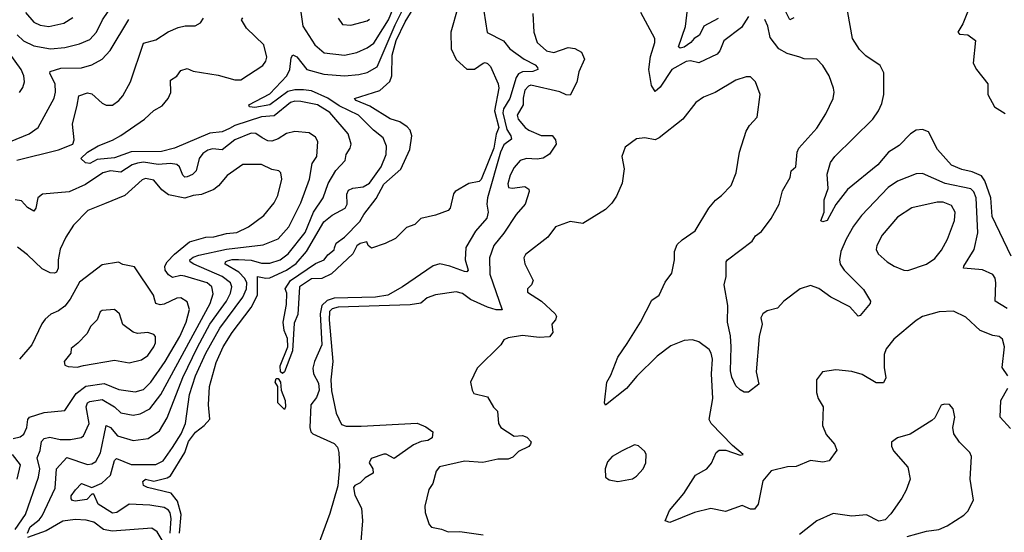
# Model space of a CAD drawing. Extents: x 1954683 to 2060285, y 904798 to 1016299.
# Tile 313 of 472: x 2005257 to 2010011, y 980639 to 983116. Entities that reach past the tile are written whole.
import ezdxf

# ---------------------------------------------------------------- set-up
doc = ezdxf.new("R2010")
doc.units = 0

msp = doc.modelspace()

# ---------------------------------------------------------------- linework, layer by layer
at = {"layer": '0CON10XD'}
for points in [[(2006028.4, 980635), (2006036.1, 980725), (2006019.1, 980789.1), (2005988.3, 980828.3), (2005874, 980855), (2005855.4, 980865.4), (2005851.2, 980885), (2005864.4, 980895.6), (2005905, 980886.2), (2005968.5, 980901.5), (2005985, 980911.6), (2006054.2, 981025), (2006072.6, 981077.4), (2006105, 981122.4), (2006147.7, 981155), (2006174.6, 981185), (2006169.2, 981255), (2006173.8, 981343.8), (2006205, 981458.6), (2006240, 981535), (2006282.5, 981605), (2006374.8, 981725), (2006405.2, 981785), (2006404.4, 981875.6), (2006445, 981866.2), (2006465, 981867.8), (2006545, 981904.9), (2006591.7, 981938.3), (2006642.2, 981995), (2006725, 982139.5), (2006765, 982171.1), (2006828, 982205), (2006837.5, 982225), (2006836.9, 982273.1), (2006845, 982291.5), (2006865, 982301.1), (2006915, 982307.4), (2006945, 982325.8), (2007002.3, 982405), (2007025.7, 982465), (2007027.8, 982505), (2007011.5, 982545), (2006965, 982582.2), (2006892.6, 982655), (2006799.8, 982699.8), (2006745, 982736.9), (2006665, 982771.8), (2006627.2, 982777.2), (2006585, 982777), (2006551.7, 982768.3), (2006465, 982703.7), (2006391.7, 982691.7), (2006366.7, 982695), (2006363.3, 982705), (2006465, 982756.8), (2006545.9, 982844.1), (2006561.2, 982875), (2006567.8, 982932.2), (2006575, 982945.8), (2006595, 982936.2), (2006642.7, 982875), (2006725, 982852.7), (2006825.6, 982844.4), (2006895, 982851.1), (2006935, 982860.3), (2006982.2, 982887.8), (2007069.5, 983090.5), (2007135.7, 983225)], [(2006610.6, 983175), (2006623.3, 983085), (2006682.5, 982995), (2006726.2, 982955), (2006825, 982944.7), (2006885, 982957.1), (2006935, 982979.2), (2006967.3, 983002.7), (2007010.8, 983070.8), (2007037.2, 983115), (2007090, 983245)], [(2010043.9, 981973.9), (2009951.3, 982165), (2009945.1, 982255.1), (2009917.4, 982337.4), (2009900.6, 982360.6), (2009855, 982380.5), (2009805, 982391.1), (2009755, 982413.4), (2009688.3, 982488.3), (2009645, 982573.5), (2009615, 982585.3), (2009585, 982582.2), (2009557.1, 982565), (2009502.6, 982507.4), (2009451.5, 982475), (2009400.8, 982415), (2009254, 982296), (2009197.6, 982222.4), (2009155.8, 982145), (2009135, 982139.2), (2009125, 982143.8), (2009140.6, 982185), (2009140.8, 982245), (2009160, 982300), (2009155, 982370), (2009171.8, 982425), (2009192.7, 982455), (2009375.3, 982634.7), (2009403.5, 982675), (2009419.2, 982710.8), (2009428.2, 982755), (2009429.4, 982859.4), (2009410.6, 982895), (2009341.7, 982941.7), (2009311, 982971), (2009278.3, 983025), (2009243.3, 983215)], [(2009867.5, 983237.5), (2009810.6, 983095), (2009785.7, 983055), (2009795, 983045.7), (2009835, 983042.9), (2009870.8, 983015), (2009860, 982905), (2009875.7, 982875), (2009930.9, 982805), (2009930.6, 982755), (2009962.5, 982695), (2010015, 982662.2)], [(2005245, 983041.8), (2005275, 983013.1), (2005325, 982988.8), (2005405, 982975.2), (2005475, 982980.8), (2005545, 982998.6), (2005595, 983019.4), (2005627.2, 983055), (2005657.2, 983115), (2005715, 983200.4)], [(2007372.4, 983175), (2007337.7, 983055), (2007340.8, 982975), (2007363.9, 982923.9), (2007415, 982876.4), (2007453.4, 982876.6), (2007495, 982905.7), (2007505, 982909.2), (2007515, 982904), (2007529.3, 982889.3), (2007567.1, 982805), (2007570, 982785), (2007548.9, 982675), (2007570, 982595), (2007557.7, 982562.3), (2007545.7, 982495.7), (2007485, 982344), (2007475, 982334.2), (2007425, 982323.8), (2007358.8, 982285), (2007351.2, 982275), (2007336, 982205), (2007325.6, 982194.4), (2007265, 982171.2), (2007194.1, 982155.9), (2007164.1, 982125.9), (2007125, 982111.2), (2007070.8, 982059.2), (2007021.2, 982035), (2006955, 982012.5), (2006940, 982025), (2006932.5, 982042.5), (2006900, 982035), (2006885, 982023.3), (2006865.4, 981984.6), (2006762.5, 981887.5), (2006715, 981865.4), (2006665, 981864.4), (2006607.8, 981825), (2006599.4, 981690.6), (2006581.3, 981648.7), (2006574.4, 981515), (2006535.3, 981414.7), (2006525, 981406), (2006516, 981415), (2006515, 981442.5), (2006551.5, 981535), (2006549.1, 981575), (2006533.7, 981613.7), (2006528.6, 981655), (2006545, 981740), (2006546.1, 981795), (2006539.2, 981815), (2006563.6, 981855), (2006685, 981937.1), (2006726.7, 981955), (2006745, 981980), (2006775, 982003.3), (2006777, 982013), (2006785, 982036), (2006825, 982064.4), (2006899.5, 982140.5), (2006918.9, 982175), (2006978.2, 982251.8), (2007015, 982320.5), (2007097.2, 982392.8), (2007141.3, 982488.7), (2007150.8, 982555), (2007142.4, 982582.4), (2007128.1, 982598.1), (2007091.7, 982621.7), (2007045, 982636.1), (2006947.8, 982697.8), (2006880.8, 982725), (2006873.3, 982735), (2006995, 982772.9), (2007043.7, 982816.3), (2007054, 982845), (2007054.7, 982945), (2007073.9, 983015), (2007118.2, 983105), (2007177.7, 983202.4)], [(2008628.4, 983121.6), (2008560, 983085), (2008539.4, 983040.6), (2008513.1, 983025), (2008496.6, 983005), (2008465, 982982.9), (2008445, 982978.4), (2008438, 982985), (2008472, 983082), (2008481.1, 983165)], [(2008995, 983125.4), (2008975, 983114.5), (2008938.6, 983188.6)], [(2005242.9, 982437.1), (2005445, 982487), (2005513.1, 982515), (2005519.2, 982535), (2005511.7, 982611.7), (2005535, 982703.3), (2005542.6, 982747.4), (2005585, 982762.8), (2005605, 982758.2), (2005655, 982712.9), (2005675, 982702.2), (2005705, 982703.1), (2005735.7, 982725), (2005755, 982747.5), (2005792.1, 982815), (2005855, 983002.5), (2005915, 983017.9), (2005973.4, 983056.6), (2006021.9, 983078.1), (2006055.4, 983085.4), (2006104.3, 983085.7), (2006129.3, 983100.7), (2006145, 983123.3)], [(2005285, 983150.9), (2005325, 983103.8), (2005355, 983090), (2005397.9, 983082.1), (2005470.6, 983099.4), (2005513.4, 983126.6)], [(2005302.5, 982565), (2005345.5, 982595), (2005422.9, 982737.1), (2005429.7, 982765), (2005428.3, 982805), (2005402.2, 982855), (2005403.3, 982865), (2005455, 982881.5), (2005555, 982883.2), (2005605, 982898.2), (2005655.6, 982925), (2005693.8, 982966.2), (2005783.8, 983116.2)], [(2005984.1, 980635), (2005988.3, 980705), (2005982.7, 980732.7), (2005975, 980746.7), (2005955, 980758.1), (2005885, 980770.4), (2005785, 980775.6), (2005725.2, 980734.8), (2005705, 980731.6), (2005635.8, 980775), (2005615, 980823.3), (2005605, 980823.3), (2005581.8, 980798.2), (2005525, 980788.7), (2005511.9, 980791.9), (2005505, 980800), (2005505.9, 980815), (2005526.2, 980843.8), (2005555, 980874.7), (2005605, 980855.5), (2005653.7, 980876.3), (2005695.3, 980915), (2005714, 980986), (2005724.6, 980995.4), (2005795, 980966.5), (2005915, 980966.6), (2005950.4, 980985), (2005995, 981048), (2006036, 981115), (2006057.6, 981165), (2006077.3, 981305), (2006105.2, 981395), (2006154.9, 981505), (2006222.6, 981625), (2006334.5, 981774.5), (2006351.5, 981815), (2006353, 981845), (2006344.5, 981865), (2006315, 981895.9), (2006248.2, 981935), (2006250, 981945), (2006259.8, 981950.2), (2006282.6, 981957.4), (2006312.6, 981957.4), (2006375, 981953.3), (2006425, 981939.2), (2006465, 981939.3), (2006514, 981956), (2006553.8, 981985), (2006635, 982087.7), (2006675.7, 982185), (2006722.7, 982255), (2006746.7, 982325), (2006782.9, 982387.1), (2006828.8, 982435), (2006832.9, 982465), (2006852.5, 982495), (2006857.9, 982515), (2006842.1, 982565), (2006755, 982666.5), (2006695, 982704.1), (2006615, 982720.5), (2006585, 982721.9), (2006565, 982715.6), (2006485, 982650.7), (2006425, 982646.8), (2006295.4, 982604.6), (2006270.6, 982589.4), (2006235, 982573.5), (2006175, 982567.8), (2006004.4, 982495), (2005941.3, 982478.6), (2005795, 982477.2), (2005715, 982448.8), (2005630.2, 982439.8), (2005595, 982420.5), (2005575, 982424.2), (2005552.5, 982445), (2005584.4, 982475), (2005635, 982505.7), (2005705, 982533.3), (2005745, 982556.8), (2005859.4, 982635), (2005905, 982676.7), (2005945, 982700), (2005974.3, 982735), (2005986.3, 982763.7), (2005985, 982823.8), (2006015, 982842.2), (2006035, 982869.4), (2006065, 982879.4), (2006095, 982867.5), (2006215, 982846.9), (2006295, 982824.4), (2006325, 982824.4), (2006431.2, 982895), (2006445.6, 982915), (2006449.4, 982935), (2006436.2, 982995), (2006351.6, 983075), (2006328.5, 983115), (2006335, 983125.4)], [(2007497.1, 983157.1), (2007514.3, 983054.3), (2007593.3, 983013.3), (2007623.8, 982975), (2007693.2, 982925), (2007745, 982897.1), (2007757.2, 982885), (2007758.2, 982875), (2007735, 982865.2), (2007685, 982863.6), (2007665, 982853.9), (2007654.2, 982835.8), (2007623, 982735), (2007592.7, 982685), (2007590.3, 982665), (2007609.2, 982585), (2007628.2, 982555), (2007631.5, 982538.5), (2007595, 982510.8), (2007577.7, 982475), (2007515.1, 982255), (2007511.7, 982225), (2007518.1, 982185), (2007513, 982157), (2007456.8, 982093.2), (2007410.3, 982015), (2007408.2, 981955), (2007421.4, 981905), (2007415, 981897.5), (2007405, 981899.1), (2007334.1, 981924.1), (2007285, 981935.7), (2007252.9, 981927.1), (2007105, 981825.5), (2007034, 981785), (2006975.3, 981774.7), (2006775, 981769.8), (2006740.7, 981759.3), (2006714.9, 981735), (2006707.5, 981695), (2006715.6, 981545), (2006679.5, 981465), (2006672.5, 981432.5), (2006675.4, 981405), (2006699.5, 981359.5), (2006702.6, 981325), (2006689.7, 981290.3), (2006662.9, 981255), (2006657.6, 981145), (2006662.9, 981125), (2006672.9, 981115), (2006775, 981067.7), (2006790.7, 981050.7), (2006798, 981025), (2006800.7, 980955), (2006792.7, 980862.7), (2006755, 980730.6), (2006664.7, 980484.7)], [(2007733.7, 983146.3), (2007738.9, 983055), (2007754.6, 983005), (2007800.6, 982965), (2007835, 982957.1), (2007905, 982980.9), (2007937.1, 982977.1), (2007968.6, 982958.6), (2007983.5, 982925), (2007956.5, 982863.5), (2007946.5, 982813.5), (2007915, 982750.6), (2007895, 982753.1), (2007865, 982767.6), (2007725, 982798.9), (2007713.1, 982795), (2007695.3, 982775), (2007687.2, 982737.2), (2007687.7, 982705), (2007659.2, 982655), (2007663.6, 982635), (2007697.1, 982595), (2007715, 982582.7), (2007775, 982556.9), (2007826.9, 982556.9), (2007843.3, 982535), (2007846.7, 982515), (2007814.1, 982465.9), (2007785, 982446.4), (2007755, 982441.2), (2007704.4, 982444.4), (2007674, 982436), (2007645, 982401.4), (2007625, 982363.8), (2007613.2, 982323.2), (2007616.2, 982305), (2007635, 982300.9), (2007695, 982309.1), (2007715, 982297.5), (2007717.3, 982285), (2007696.8, 982225), (2007653.6, 982175), (2007595, 982084.5), (2007545.4, 982025), (2007524.8, 981965.2), (2007526.2, 981886.2), (2007586.7, 981713.3), (2007556.9, 981713.1), (2007515, 981727.3), (2007433.8, 981763.8), (2007395, 981792.2), (2007365, 981800), (2007264, 981786), (2007225, 981772.2), (2007193.7, 981746.3), (2007142.8, 981737.2), (2006795, 981726.3), (2006765, 981718.4), (2006753.3, 981705), (2006750.8, 981665), (2006768, 981465), (2006759.7, 981375), (2006762.4, 981322.4), (2006784.5, 981215), (2006810.4, 981160.4), (2006832.4, 981152.4), (2006905, 981151.6), (2007175.8, 981165.8), (2007218.2, 981148.2), (2007252, 981125), (2007248.6, 981095), (2007227.3, 981082.7), (2007195, 981076.9), (2007158.5, 981061.5), (2007065, 980995.6), (2007026.6, 981016.6), (2007015, 981017.1), (2006954.6, 980995.4), (2006944.3, 980975), (2006962.5, 980945), (2006963.3, 980925), (2006925, 980902), (2006901.4, 980878.6), (2006875, 980865.7), (2006868.1, 980855), (2006875, 980818.8), (2006907.1, 980755), (2006912.5, 980695), (2006904, 980595)], [(2006795, 983123.3), (2006815, 983092.5), (2006855, 983090), (2006935, 983110), (2006945, 983117.5)], [(2008775, 983130.8), (2008741.4, 983078.6), (2008657, 983013), (2008637.8, 982965), (2008625, 982949.6), (2008535, 982907.8), (2008495, 982916.4), (2008475, 982912.9), (2008405, 982875.3), (2008349.6, 982790.4), (2008325, 982769.4), (2008307.7, 982797.7), (2008295.2, 982875), (2008302.6, 982937.4), (2008322.9, 983005), (2008322.7, 983025), (2008255, 983150.6)], [(2010025, 981721), (2009966.5, 981756.5), (2009970.5, 981845), (2009966.7, 981866.7), (2009955, 981884.4), (2009905, 981907.1), (2009814.4, 981915), (2009814.6, 981925), (2009864.6, 982005), (2009883.5, 982086.5), (2009874.7, 982255), (2009863.9, 982283.9), (2009848.4, 982298.4), (2009724.3, 982325), (2009615, 982372.5), (2009585, 982371.1), (2009495, 982336.2), (2009450, 982305), (2009320.5, 982169.5), (2009282.3, 982117.7), (2009247.3, 982055), (2009221.9, 981995), (2009214.7, 981955), (2009218.2, 981935), (2009237.7, 981905), (2009331.6, 981811.6), (2009364.5, 981755), (2009363.6, 981745), (2009315, 981685.7), (2009305, 981684), (2009265, 981728.2), (2009172.9, 981775), (2009115, 981817.5), (2009075, 981830.9), (2009025, 981815.9), (2008946.5, 981755), (2008915, 981722.2), (2008865, 981709.5), (2008844.5, 981695), (2008834.6, 981675), (2008841.5, 981645), (2008826.4, 981585), (2008812.9, 981415), (2008826, 981355), (2008775, 981316.7), (2008755, 981316.7), (2008735, 981326.7), (2008715, 981346.2), (2008695, 981388.8), (2008689.3, 981419.3), (2008691.1, 981535), (2008689, 981589), (2008674.4, 981654.4), (2008675.4, 981735.4), (2008658.8, 981835), (2008668, 981875), (2008668, 981945), (2008674, 981955), (2008793.5, 982045), (2008808.9, 982071.1), (2008838.2, 982091.8), (2008885.3, 982154.7), (2008923.5, 982225), (2008940.4, 982289.6), (2008976.4, 982353.6), (2008981.1, 982385), (2009004.5, 982405.5), (2009011.1, 982475), (2009018.6, 982495), (2009105, 982592), (2009149.6, 982660.4), (2009184.4, 982735), (2009189.4, 982765), (2009185.7, 982785), (2009164.4, 982845), (2009134.3, 982895), (2009105, 982924.3), (2009045, 982926.7), (2009024.2, 982935), (2008961.8, 982951.8), (2008922.2, 982975), (2008879.4, 983029.4), (2008869.6, 983085), (2008855, 983117.1)], [(2005256.5, 982763.5), (2005272.3, 982787.7), (2005279.6, 982815), (2005276.5, 982845), (2005264.2, 982875), (2005206.2, 982955)], [(2010027.8, 981395), (2010000.4, 981435), (2010011.1, 981535), (2010002.1, 981572.1), (2009985, 981585.7), (2009955, 981590.6), (2009893.8, 981613.8), (2009825, 981678.6), (2009765, 981706.9), (2009696.6, 981703.4), (2009615, 981681.1), (2009585, 981663.1), (2009477.9, 981572.1), (2009440.8, 981525), (2009431.3, 981498.7), (2009430.5, 981435), (2009439.4, 981385), (2009428.1, 981361.9), (2009391.7, 981361.7), (2009325, 981401.8), (2009275, 981416.5), (2009196.6, 981423.4), (2009133.3, 981415), (2009104.2, 981375), (2009103.1, 981315), (2009111.9, 981285), (2009135.7, 981245), (2009133.1, 981155), (2009150.8, 981110.8), (2009190.8, 981065), (2009202.5, 981035), (2009165, 980984.2), (2009135, 980977.1), (2009075, 980985.7), (2009005, 980957.5), (2008964.1, 980955.9), (2008885, 980936.2), (2008845, 980887.5), (2008822.2, 980775), (2008805, 980750.8), (2008785, 980750), (2008745, 980768.2), (2008665, 980739.4), (2008594.4, 980754.4), (2008515, 980734.4), (2008395, 980686.2), (2008372.5, 980695), (2008393.8, 980745), (2008463.4, 980826.6), (2008520, 980915), (2008574.2, 980945.8), (2008596.5, 980973.5), (2008620, 981025), (2008634, 981036), (2008666.7, 981035), (2008735, 981011.4), (2008750, 981015), (2008697.7, 981057.7), (2008594.6, 981165), (2008585, 981183.8), (2008603.5, 981285), (2008597.6, 981405), (2008601.1, 981475), (2008595.2, 981505.2), (2008585, 981521.4), (2008535, 981560), (2008505, 981569.2), (2008465, 981565.7), (2008400.7, 981539.3), (2008335, 981490), (2008236.7, 981393.3), (2008187, 981333), (2008085, 981253.3), (2008080, 981265), (2008092, 981365), (2008111.7, 981398.3), (2008144.5, 981485), (2008189.4, 981550.6), (2008253.8, 981655), (2008309.3, 981760.7), (2008344.5, 981785.5), (2008372.6, 981847.4), (2008405, 981891.2), (2008418.6, 981955), (2008418, 981995), (2008431.3, 982028.7), (2008455, 982052), (2008517.5, 982095), (2008584.2, 982205), (2008615.6, 982244.4), (2008645, 982266), (2008691.4, 982315), (2008716.7, 982375), (2008731.4, 982475), (2008765, 982576.7), (2008780, 982605), (2008817.5, 982645), (2008832, 982755), (2008808.6, 982815), (2008785, 982840), (2008765, 982840), (2008715, 982822.9), (2008615, 982763.3), (2008558.6, 982741.4), (2008520.8, 982715), (2008459.2, 982635), (2008345, 982544.2), (2008325, 982535.7), (2008274.4, 982545.6), (2008235, 982540), (2008180.3, 982499.7), (2008164.3, 982455), (2008174.6, 982395), (2008165, 982326.2), (2008137.6, 982262.4), (2008115, 982228.6), (2008085, 982198.6), (2007975, 982131.2), (2007915, 982140), (2007844.5, 982115.5), (2007806.2, 982065), (2007698.3, 981981.7), (2007690.8, 981965), (2007696.1, 981936.1), (2007736, 981855), (2007728, 981835), (2007708.8, 981815), (2007708.8, 981798.8), (2007775.6, 981755), (2007841.5, 981695), (2007848.1, 981681.9), (2007843.9, 981666.1), (2007825.7, 981645), (2007831.5, 981605), (2007815, 981583.6), (2007765, 981580), (2007685, 981589.6), (2007615, 981579.2), (2007595, 981568.8), (2007580, 981545), (2007465, 981432.5), (2007433.3, 981365), (2007441.2, 981325), (2007450.3, 981310.3), (2007515, 981293.8), (2007544.2, 981244.2), (2007563.3, 981225), (2007568.8, 981165), (2007580, 981145), (2007645, 981103.8), (2007685, 981106), (2007705, 981098.8), (2007725.9, 981075.9), (2007723.3, 981065), (2007715.7, 981054.3), (2007665, 981028.8), (2007637.6, 981002.4), (2007615, 980992.9), (2007565, 980992.5), (2007493.4, 980976.6), (2007405, 980982.2), (2007284, 980955), (2007268.1, 980935), (2007250.8, 980875), (2007231.8, 980845), (2007213.5, 980765), (2007214.4, 980735), (2007233.6, 980676.4), (2007245, 980664), (2007294.2, 980654.2), (2007325, 980640.8), (2007382.7, 980642.7), (2007495, 980627.1)], [(2005212.6, 982527.4), (2005302.5, 982565)], [(2006427.8, 982545), (2006396.3, 982566.3), (2006375, 982566.7), (2006295, 982535.6), (2006235, 982487.5), (2006187.8, 982492.2), (2006165, 982485.8), (2006141.4, 982468.6), (2006123.8, 982445), (2006108.2, 982385), (2006091.6, 982368.4), (2006065, 982355.9), (2006055, 982355.4), (2006045, 982364.4), (2006029.1, 982405), (2006015, 982415.8), (2005985, 982420.4), (2005925, 982416.3), (2005855, 982426.7), (2005825, 982423), (2005799.2, 982415), (2005745, 982379.6), (2005695, 982384.8), (2005658.2, 982375), (2005575, 982319.5), (2005495, 982283.7), (2005367.1, 982272.9), (2005344.2, 982255), (2005334.3, 982205), (2005325, 982190.8), (2005295, 982208.8), (2005265, 982240.7), (2005235, 982245.7)], [(2005294.8, 980635), (2005306.9, 980665), (2005351.4, 980698.6), (2005365, 980718.5), (2005427.7, 980852.3), (2005435, 980946.1), (2005485, 981000), (2005585, 980966.9), (2005605, 980969.2), (2005625, 980980.8), (2005647.1, 981022.9), (2005675, 981155.5), (2005695, 981145.3), (2005728.5, 981105), (2005805, 981081.8), (2005877.6, 981092.4), (2005931.5, 981128.5), (2005968.7, 981191.3), (2006045, 981386.7), (2006115, 981533.2), (2006175, 981643.9), (2006229.7, 981720.3), (2006255.5, 981755), (2006274.8, 981795), (2006281.6, 981825), (2006274.7, 981845), (2006235, 981875.5), (2006096.9, 981935), (2006080, 981945), (2006077.7, 981955), (2006095, 981968.7), (2006122, 981978), (2006255, 982007.7), (2006432.7, 982027.3), (2006505, 982056.8), (2006556.9, 982115), (2006615, 982231.5), (2006655.3, 982345), (2006668.7, 982421.3), (2006690.8, 982455), (2006696.5, 982526.5), (2006685, 982548.1), (2006655, 982568.5), (2006585, 982575.9), (2006545, 982565.3), (2006505, 982540), (2006475, 982529.3), (2006455, 982531.1), (2006427.8, 982545)], [(2005235, 980653.2), (2005285, 980725.5), (2005347.3, 980905), (2005353.6, 980945), (2005341.9, 980998.1), (2005355.8, 981034.2), (2005361.9, 981078.1), (2005375, 981092.1), (2005402, 981098), (2005452.3, 981087.7), (2005502.8, 981087.2), (2005553.1, 981096.9), (2005565, 981105.6), (2005591.6, 981165), (2005578.6, 981245), (2005585, 981264.6), (2005595, 981270.5), (2005655, 981280), (2005714.8, 981244.8), (2005745, 981215.4), (2005805, 981205.3), (2005837.9, 981212.1), (2005884.8, 981235.2), (2005939.1, 981305), (2006176.3, 981745), (2006191.6, 981791.6), (2006185.3, 981825), (2006161.5, 981845), (2006055, 981877), (2006035, 981879), (2005995, 981870.7), (2005975, 981882.8), (2005959.3, 981905), (2005958.1, 981925), (2005969, 981945), (2006005, 981983.3), (2006077.2, 982042.8), (2006155, 982064.7), (2006195, 982066.6), (2006255, 982082.9), (2006305, 982087.5), (2006362.2, 982115), (2006435, 982169.6), (2006485, 982230.6), (2006503, 982267), (2006522.7, 982345), (2006518.1, 982375), (2006508.8, 982385), (2006475, 982392.5), (2006425, 982416), (2006335, 982416.4), (2006257.8, 982362.2), (2006217, 982313), (2006194.8, 982295.2), (2006135, 982271.8), (2006095, 982266.9), (2006055, 982253.3), (2005975, 982270), (2005943.3, 982293.3), (2005905, 982340), (2005865, 982348.7), (2005848.8, 982341.2), (2005765, 982266.9), (2005666.1, 982226.1), (2005586.4, 982193.6), (2005516.7, 982123.3), (2005479.5, 982065), (2005453, 982007), (2005442.9, 981955), (2005443.1, 981915), (2005435, 981895.7), (2005425, 981890.9), (2005403.3, 981893.3), (2005365, 981912.7), (2005295, 981980), (2005246.7, 982016.7)], [(2009545, 981904.4), (2009635.7, 981935), (2009675, 981962.5), (2009707.3, 982002.7), (2009736.2, 982055), (2009769.6, 982145), (2009773.2, 982185), (2009755, 982217.7), (2009715, 982234.1), (2009685.8, 982234.2), (2009564, 982206), (2009495, 982161.3), (2009420.7, 982075), (2009394.5, 982025), (2009392.5, 982005), (2009401.9, 981985), (2009445, 981945.6), (2009478.8, 981925), (2009525, 981905.6), (2009545, 981904.4)], [(2005225, 981091.8), (2005259.2, 981100.7), (2005277.4, 981112.6), (2005291.1, 981145), (2005295.8, 981184.3), (2005305, 981194.6), (2005375, 981218.2), (2005475, 981227.3), (2005529.9, 981310.1), (2005575.7, 981344.3), (2005665, 981357.6), (2005735, 981329.3), (2005815, 981317.8), (2005855, 981328.8), (2005889.5, 981365), (2005959, 981465), (2006029.8, 981585), (2006061.1, 981655), (2006076.5, 981715), (2006065, 981752.5), (2006035, 981771.5), (2006015, 981770), (2005955, 981742), (2005935, 981738.7), (2005914.2, 981744.2), (2005909.2, 981760.8), (2005903.2, 981785), (2005810.9, 981920.9), (2005755, 981932.9), (2005734.1, 981944.1), (2005655, 981931.4), (2005545, 981848.1), (2005500.9, 981765), (2005475, 981731.9), (2005445, 981709.4), (2005407.6, 981692.4), (2005380.5, 981669.5), (2005363.9, 981646.1), (2005315.7, 981544.3), (2005256.5, 981475)], [(2005535, 981437.1), (2005565, 981444.6), (2005715, 981470), (2005785, 981457.5), (2005845, 981471.5), (2005875, 981493.3), (2005903.8, 981535), (2005912.9, 981555), (2005912.9, 981585), (2005903.8, 981595), (2005875.8, 981604.2), (2005825, 981599.4), (2005805, 981605.8), (2005755, 981643.3), (2005739.4, 981695), (2005715, 981715.6), (2005655, 981710), (2005645.8, 981704.2), (2005630.6, 981665), (2005600.9, 981635), (2005581.7, 981598.3), (2005537.9, 981552.1), (2005505, 981527.5), (2005503.8, 981505), (2005471.4, 981465), (2005475, 981446.7), (2005490.6, 981440.6), (2005535, 981437.1)], [(2006535, 981232.9), (2006502.7, 981265), (2006503.1, 981343.1), (2006490.6, 981365), (2006495, 981382), (2006505, 981382), (2006515.6, 981365), (2006518.6, 981325), (2006538.2, 981275), (2006540.5, 981245), (2006535, 981232.9)], [(2010040.2, 981140.2), (2009990.8, 981195), (2009993.6, 981275), (2010027.3, 981335)], [(2009541.7, 980618.3), (2009635, 980644.4), (2009695, 980652), (2009735, 980670.8), (2009815, 980722), (2009835, 980741.2), (2009861.4, 980795), (2009846.3, 980896.3), (2009852.5, 981005), (2009844.3, 981025), (2009794.3, 981075), (2009766.2, 981115), (2009762, 981145), (2009771.2, 981195), (2009763.3, 981235), (2009745.7, 981255.7), (2009721.7, 981258.3), (2009705, 981252.5), (2009675, 981192.5), (2009660.5, 981179.5), (2009556.4, 981113.6), (2009494.2, 981095.8), (2009466.7, 981075), (2009466.2, 981055), (2009475, 981033.3), (2009544.3, 980954.3), (2009555.6, 980895), (2009537, 980843), (2009515.4, 980804.6), (2009462.4, 980727.6), (2009435, 980698.8), (2009405, 980692.5), (2009345, 980724), (2009275, 980717.5), (2009185, 980729.4), (2009105, 980694.3), (2009022.2, 980627.8)], [(2008145, 980884.3), (2008215, 980897.5), (2008235, 980910), (2008267.5, 980945), (2008279.2, 980975), (2008281.2, 981015), (2008275, 981030), (2008245, 981056.7), (2008225, 981061.2), (2008165, 981032.9), (2008118, 981005), (2008095, 980978.8), (2008083.5, 980945), (2008085.6, 980905.6), (2008102.2, 980892.2), (2008145, 980884.3)], [(2005245.3, 980895.3), (2005261.1, 980965), (2005222.2, 981015)], [(2005945, 980601.1), (2005921, 980641), (2005895, 980658.7), (2005704, 980644), (2005662.2, 980652.2), (2005615, 980688), (2005577.6, 980697.6), (2005525, 980701.5), (2005465, 980692.2), (2005385, 980645.9), (2005295, 980614.4)]]:
    msp.add_lwpolyline(points, dxfattribs=at)

doc.saveas('drawing.dxf')
